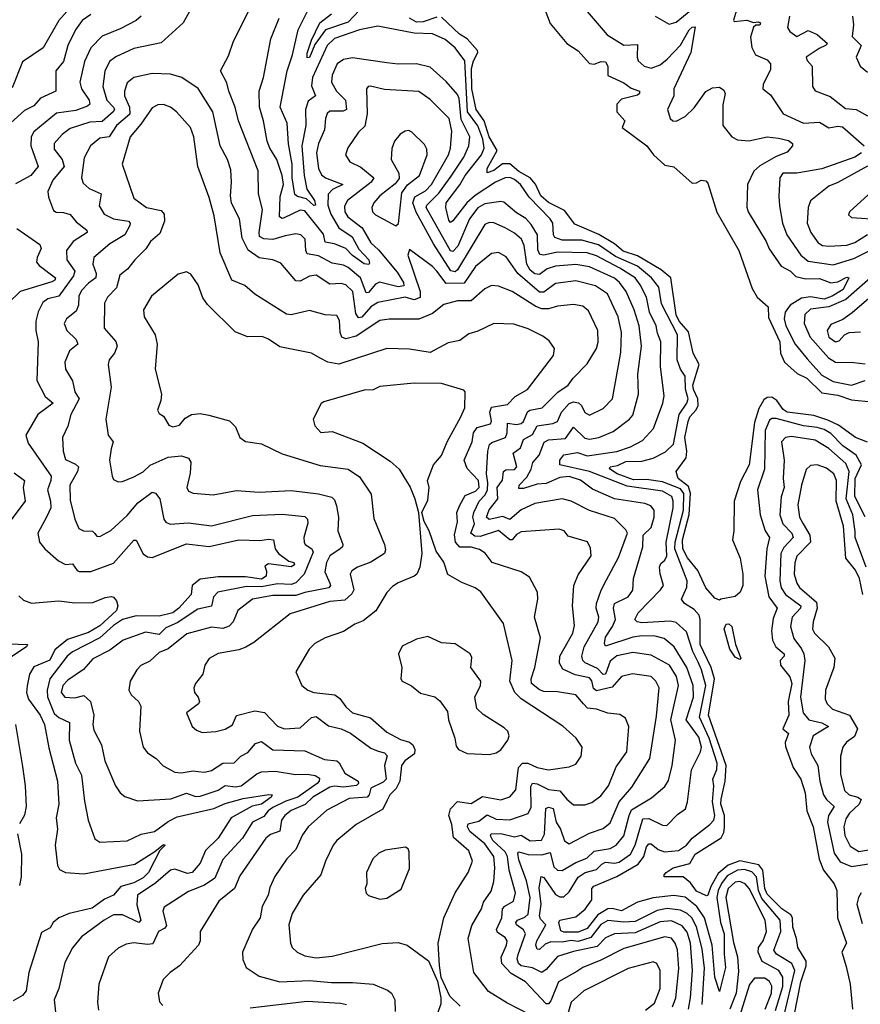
# Model space of a CAD drawing. Extents: x 1552033 to 1694788, y 811965 to 917215.
# Tile 360 of 632: x 1632883 to 1636574, y 895496 to 899819. Entities that reach past the tile are written whole.
import ezdxf

# ---------------------------------------------------------------- set-up
doc = ezdxf.new("R2010")
doc.units = 0

msp = doc.modelspace()

# ---------------------------------------------------------------- linework, layer by layer
at = {"layer": '0CON20XD'}
for points in [[(1633125, 899894.3), (1633055, 899815.3), (1632986.2, 899695), (1632896.2, 899633.8), (1632850.8, 899519.2)], [(1635176.6, 899895), (1635211.9, 899801.9), (1635285, 899714.5), (1635335, 899681.5), (1635385, 899626.4), (1635405, 899623.2), (1635436.2, 899635), (1635455, 899634.6), (1635465.9, 899615), (1635465, 899574.4), (1635535, 899542.4), (1635568.3, 899518.3), (1635604, 899505), (1635604.2, 899495), (1635595, 899488.1), (1635525, 899470), (1635505, 899448), (1635504.8, 899414.8), (1635540, 899375), (1635528.8, 899345), (1635637.1, 899265), (1635666.5, 899225), (1635715, 899180.5), (1635755, 899173.1), (1635835, 899101.4), (1635855, 899102.9), (1635875, 899114.3), (1635895, 899110.8), (1635905, 899101.2), (1635944.4, 898974.4), (1636040.8, 898805), (1636099.1, 898639.1), (1636120.8, 898600.9), (1636168.8, 898558.8), (1636171, 898511), (1636221, 898405), (1636222.8, 898355), (1636241.1, 898315), (1636296.1, 898266.1), (1636338.4, 898245), (1636405, 898181.1), (1636475, 898170.2), (1636535, 898150.3), (1636625, 898141.2)], [(1633195, 899842.4), (1633157.2, 899815), (1633128.4, 899775), (1633094.5, 899705.5), (1633075, 899635.6), (1633041.3, 899595), (1633041.5, 899505), (1632975.2, 899474.8), (1632945, 899441.3), (1632905, 899420), (1632843.9, 899366.1)], [(1633416.1, 899833.9), (1633395, 899815.4), (1633325, 899778.7), (1633245, 899746.8), (1633195.9, 899695), (1633168.3, 899635), (1633147.9, 899545), (1633154.7, 899515), (1633188.8, 899465), (1633192, 899448), (1633181.3, 899438.7), (1633129.8, 899420.2), (1633045, 899408.9), (1632945, 899326.9), (1632934.2, 899305), (1632932.2, 899265), (1632964.6, 899175), (1632932.5, 899135), (1632865, 899097.8)], [(1633628.8, 899855), (1633600.6, 899805), (1633505, 899717.1), (1633385, 899691.8), (1633304.8, 899655.2), (1633276.9, 899635), (1633256.4, 899593.6), (1633248.9, 899525), (1633265.9, 899465), (1633295.8, 899435), (1633299.5, 899425), (1633293.3, 899415), (1633245, 899372.2), (1633191.5, 899368.5), (1633105, 899340.7), (1633070.4, 899315), (1633035.4, 899275), (1633035, 899250.8), (1633070.2, 899205), (1633078.9, 899175), (1633029.1, 899115), (1633007.5, 899065), (1633009.8, 899039.8), (1633031.5, 898981.5), (1633043.1, 898973.1), (1633075, 898972.5), (1633105, 898963.1), (1633131.4, 898931.4), (1633178.5, 898895), (1633180, 898885), (1633117.5, 898845), (1633089.2, 898805), (1633090.7, 898765), (1633125.9, 898715), (1633119, 898695), (1633055, 898605.3), (1633006.3, 898593.7), (1632985, 898577.9), (1632964, 898536), (1632954.2, 898495), (1632954.7, 898455), (1632964.7, 898405), (1632958.9, 898235), (1632995, 898164.6), (1633030.4, 898135), (1632962.9, 898085), (1632909.6, 897995), (1632920.1, 897960.1), (1633021.7, 897815), (1633020.4, 897795), (1633005.3, 897755), (1633018.9, 897705), (1633020.2, 897675), (1633002.7, 897637.3), (1632962.9, 897565), (1632970.5, 897525), (1632993.1, 897495), (1633053.1, 897443.1), (1633085, 897426.7), (1633115, 897430.4), (1633135, 897400.5), (1633145, 897395.5), (1633195, 897396.8), (1633295, 897432.8), (1633385, 897534), (1633395, 897533.3), (1633425, 897473.6), (1633445, 897460.7), (1633465, 897458.2), (1633615, 897517), (1633715, 897506), (1633845, 897535.3), (1633938.2, 897531.8), (1633975, 897538.8), (1633997.1, 897535), (1634004.3, 897495), (1634019.7, 897475), (1634065, 897442), (1634087.1, 897435), (1634089.7, 897425), (1634075, 897416.7), (1633975, 897429.8), (1633959.7, 897420.3), (1633967.3, 897397.3), (1633964.8, 897375), (1633945, 897363.2), (1633875, 897372.5), (1633755, 897373), (1633675, 897361.9), (1633641.2, 897335), (1633635.9, 897295), (1633581.9, 897235), (1633555, 897214.5), (1633495, 897199.6), (1633395, 897201.7), (1633335, 897185.4), (1633295, 897159.8), (1633235.7, 897104.3), (1633115, 897042.9), (1633091.6, 897025), (1633016.3, 896925), (1633003.4, 896875), (1633004.7, 896845.3), (1633035, 896772.1), (1633055, 896755.7), (1633102.5, 896732.5), (1633101, 896655), (1633127.9, 896555), (1633155, 896501.9), (1633167.7, 896387.7), (1633184.5, 896305), (1633212.6, 896222.6), (1633235, 896207.1), (1633355, 896214), (1633417.1, 896242.9), (1633475, 896254.2), (1633535, 896299.1), (1633575, 896318.7), (1633735, 896355.2), (1633785, 896376.9), (1633865, 896400), (1633977.7, 896417.7), (1633991.4, 896415), (1633987.9, 896405), (1633945, 896375.2), (1633904, 896366), (1633811.2, 896315), (1633755.3, 896225), (1633698.6, 896171.4), (1633676.1, 896115), (1633640, 896075), (1633619.6, 896070.4), (1633565, 896088.8), (1633545, 896085.3), (1633481.2, 896028.8), (1633400.4, 895975), (1633396.9, 895933.1), (1633415.9, 895865), (1633407.1, 895855), (1633335, 895888.3), (1633295, 895888.8), (1633253.6, 895865), (1633155, 895791.8), (1633115, 895744.3), (1633081.1, 895678.9), (1633054.7, 895565.3), (1633035.4, 895515), (1633043.5, 895435)], [(1635879.5, 895495), (1635889.5, 895655), (1635879.9, 895739.9), (1635855, 895836.8), (1635834.8, 895875), (1635814.3, 895894.3), (1635785, 895909.4), (1635725.9, 895915.9), (1635682.2, 895907.8), (1635585, 895859.3), (1635535, 895855.9), (1635465, 895863.9), (1635435, 895846.4), (1635391.2, 895788.8), (1635335, 895771.3), (1635305, 895776), (1635265, 895768.9), (1635215, 895770.4), (1635189.7, 895760.3), (1635165, 895735.9), (1635155, 895737.3), (1635148.8, 895755), (1635153.9, 895775), (1635193.8, 895845), (1635169.7, 895869.7), (1635165.8, 895885), (1635172.2, 895935), (1635163.4, 896006.6), (1635172.9, 896057.1), (1635185, 896053.1), (1635235, 895977.9), (1635255, 895968.4), (1635271.7, 895968.3), (1635295, 895989.5), (1635335, 896054.2), (1635366.2, 896075), (1635415, 896087.7), (1635438.6, 896111.4), (1635455, 896119.7), (1635495, 896115.5), (1635515, 896120.5), (1635564.2, 896155.8), (1635585, 896194.6), (1635619.6, 896310.4), (1635645, 896311), (1635705, 896282.5), (1635725, 896280.9), (1635771, 896329), (1635805.8, 896354.3), (1635814.7, 896385), (1635833, 896525), (1635872.8, 896605), (1635876.9, 896625), (1635865, 896668.9), (1635808.8, 896745), (1635841.9, 896845), (1635839.8, 896895), (1635812.7, 896975), (1635756, 897066), (1635712.1, 897102.1), (1635672.5, 897112.5), (1635615, 897113.6), (1635575, 897107.4), (1635455, 897068.9), (1635450.2, 897080.2), (1635455, 897108.5), (1635486.4, 897155), (1635498.5, 897185), (1635490.4, 897235), (1635494.7, 897255), (1635555, 897284.7), (1635575, 897314), (1635578.1, 897365), (1635618.5, 897505), (1635620, 897555), (1635655, 897590), (1635668.1, 897635), (1635669.2, 897665), (1635654.4, 897684.4), (1635627.1, 897695), (1635494.8, 897714.8), (1635398, 897758), (1635345, 897796.7), (1635295, 897813.3), (1635255, 897808.8), (1635195, 897782.2), (1635155, 897779.8), (1635095, 897760.8), (1635075, 897760), (1635075.6, 897775), (1635109.4, 897810.6), (1635128.9, 897845), (1635136.4, 897875), (1635163.6, 897906.4), (1635185.8, 897964.2), (1635205, 897974.4), (1635280.1, 897979.9), (1635315, 898030), (1635365, 897981.9), (1635385, 897977.2), (1635425.4, 897984.6), (1635489, 898011), (1635560.4, 898065), (1635575, 898082.7), (1635600, 898175), (1635597, 898263), (1635613.2, 898385), (1635603.3, 898475), (1635581.3, 898545), (1635545.2, 898625), (1635516.5, 898665), (1635494.2, 898684.2), (1635385, 898733.1), (1635325, 898743.7), (1635235, 898737.1), (1635199.3, 898725), (1635165, 898700.4), (1635145, 898702.6), (1635125, 898718.7), (1635109.2, 898745), (1635097.8, 898827.8), (1635086.1, 898855), (1635055, 898882.2), (1635014.5, 898904.5), (1634965, 898927.1), (1634945, 898928.2), (1634925, 898919.1), (1634805, 898720), (1634795, 898712.4), (1634775.8, 898715.8), (1634699.8, 898835), (1634623.3, 898973.3), (1634608.8, 899015), (1634618.6, 899041.4), (1634665, 899067.9), (1634691.7, 899095), (1634765.9, 899225), (1634775.2, 899255), (1634780.5, 899329.5), (1634768.8, 899385), (1634685, 899469.2), (1634635, 899503.9), (1634485, 899513.1), (1634423.4, 899526.6), (1634413.3, 899525), (1634406, 899515), (1634409.4, 899405), (1634398.5, 899351.5), (1634371.1, 899325), (1634324.1, 899255.9), (1634313.5, 899225), (1634333.1, 899195), (1634380.7, 899170.7), (1634438.2, 899125), (1634426.6, 899105), (1634322.4, 899025), (1634309.9, 899000.1), (1634310.7, 898975), (1634323.8, 898953.8), (1634386.7, 898905), (1634425, 898839.7), (1634458.4, 898808.4), (1634540.1, 898710.1), (1634568.4, 898665), (1634569.2, 898650.8), (1634545, 898646.4), (1634463.2, 898666.8), (1634445, 898657.9), (1634415, 898621.6), (1634405, 898620), (1634379.2, 898685), (1634325, 898730.9), (1634305, 898741.7), (1634255, 898749.4), (1634195, 898781.4), (1634145, 898790.8), (1634138.9, 898805), (1634136, 898855), (1634117.5, 898875), (1634095, 898878.8), (1634049.5, 898870.5), (1633995, 898853.7), (1633955, 898856.9), (1633936.6, 898866.6), (1633934.5, 898885), (1633949.1, 898985), (1633931.2, 899055), (1633930.8, 899155), (1633843.5, 899375), (1633829.7, 899435), (1633800.9, 899505), (1633792.3, 899542.3), (1633765.5, 899595), (1633800.1, 899659.9), (1633821.6, 899725), (1633887.5, 899855)], [(1635275, 895869.6), (1635325, 895879.3), (1635365.7, 895914.3), (1635395.5, 895955), (1635394.8, 896005), (1635403.6, 896015), (1635505, 896056.6), (1635598.8, 896111.2), (1635623, 896145), (1635635, 896187.1), (1635645, 896200), (1635655, 896201.2), (1635685.8, 896175.8), (1635714, 896165), (1635775, 896171.5), (1635811.3, 896195), (1635835.4, 896225), (1635913.8, 896285), (1635930.4, 896305), (1635935.5, 896325), (1635924.8, 896385), (1635930, 896455), (1635925.9, 896485), (1635943.4, 896526.6), (1635945.4, 896555), (1635910.2, 896665), (1635867.3, 896757.3), (1635896.1, 896896.1), (1635877.2, 896965), (1635861.2, 896998.8), (1635838.3, 897045), (1635811, 897131), (1635765, 897172.2), (1635738.8, 897178.8), (1635615, 897171), (1635594.3, 897175), (1635584.5, 897185), (1635597.8, 897215), (1635696.7, 897315), (1635709.3, 897335), (1635694.7, 897385.3), (1635692.6, 897415), (1635698.3, 897431.7), (1635715, 897445.6), (1635724.8, 897465.2), (1635721.1, 897525), (1635752.3, 897675), (1635752.4, 897705), (1635745.7, 897725), (1635705, 897748.3), (1635550.8, 897770.8), (1635385, 897834.9), (1635254.2, 897864.2), (1635255, 897884.4), (1635271.9, 897908.1), (1635331.8, 897918.2), (1635375, 897904.5), (1635505, 897923.2), (1635565, 897943.9), (1635618.1, 897971.9), (1635666.1, 898023.9), (1635707.5, 898135), (1635712.7, 898167.3), (1635696.6, 898295), (1635698.1, 898405), (1635682.7, 898442.7), (1635677.4, 898475), (1635647.6, 898535), (1635635, 898600.5), (1635607.3, 898655), (1635584.8, 898685), (1635518.2, 898728.2), (1635415, 898781.9), (1635375, 898795.9), (1635245, 898798.3), (1635185, 898784.8), (1635167.5, 898787.5), (1635158.2, 898808.2), (1635157.2, 898875), (1635129.1, 898919.1), (1635105, 898946.4), (1635065, 898970.6), (1635008.3, 899018.3), (1634995, 899021.1), (1634925, 899010), (1634895, 898992.5), (1634857.7, 898945), (1634807.1, 898825), (1634785, 898801.4), (1634775, 898803.8), (1634667.6, 898995), (1634670.5, 899005), (1634723.1, 899056.9), (1634777.4, 899132.6), (1634832.7, 899215), (1634855.6, 899265), (1634860.2, 899305), (1634821.4, 899381.4), (1634813, 899473), (1634805, 899490), (1634755, 899547.7), (1634685, 899611.1), (1634625, 899625.8), (1634545, 899622.9), (1634495, 899628.8), (1634345, 899650.7), (1634305, 899644.7), (1634277.7, 899625), (1634255.3, 899575), (1634252.8, 899545), (1634274.1, 899505), (1634313.3, 899465), (1634317.9, 899425), (1634302.8, 899417.2), (1634245, 899417.1), (1634233, 899407), (1634225.3, 899385), (1634221.7, 899335), (1634194.6, 899274.6), (1634187, 899235), (1634194.7, 899165.3), (1634208.1, 899138.1), (1634225.5, 899125), (1634301.9, 899095), (1634257.3, 899072.7), (1634237.6, 899052.4), (1634236, 899005), (1634248.7, 898965), (1634285, 898905.2), (1634342.7, 898865), (1634371.6, 898811.6), (1634415.8, 898765), (1634419.6, 898750.4), (1634415.4, 898744.6), (1634395, 898747.3), (1634345, 898783.2), (1634315, 898813.6), (1634265, 898835.5), (1634225, 898842.7), (1634217.1, 898877.1), (1634135, 898979.4), (1634115, 898982.4), (1634045, 898948.4), (1634035, 898946.6), (1634023.5, 898953.5), (1634027.2, 899042.8), (1634041, 899095), (1634036.3, 899135), (1634012.4, 899205), (1633981.2, 899255), (1633969.7, 899285), (1633953.8, 899375), (1633935.8, 899435), (1633934.7, 899505.3), (1633954, 899565), (1633985.4, 899735), (1634021.8, 899825)], [(1636312.9, 895595), (1636336.4, 895665), (1636336.6, 895685), (1636299.1, 895745), (1636294.2, 895785), (1636277.7, 895835), (1636275.7, 895875.7), (1636268.8, 895888.8), (1636228.9, 895915), (1636165, 895978.8), (1636154.1, 896005), (1636146.5, 896085), (1636127.8, 896107.8), (1636045, 896125.4), (1635993.1, 896106.9), (1635950.2, 896069.8), (1635917.4, 896012.6), (1635905, 895974.4), (1635898.5, 895971.5), (1635855, 895992.3), (1635828.9, 896028.9), (1635795.6, 896055.6), (1635713.3, 896055), (1635712.5, 896065), (1635720.8, 896075), (1635752.5, 896095), (1635825, 896114.7), (1635849, 896155), (1635962.8, 896227.2), (1635975, 896250), (1635978.2, 896271.8), (1635977.8, 896325), (1635961.5, 896375), (1635963.6, 896396.4), (1635980.9, 896475), (1635984.3, 896545), (1635907.1, 896765), (1635934, 896925), (1635919.1, 896975), (1635870.2, 897075), (1635870.5, 897185), (1635865.6, 897205), (1635845, 897229.5), (1635801.8, 897255), (1635788.9, 897275), (1635812.6, 897327.4), (1635814, 897355), (1635758.9, 897495), (1635760.7, 897525), (1635797.2, 897665), (1635798.7, 897738.7), (1635785, 897758.5), (1635705, 897789.5), (1635635, 897800.3), (1635578.7, 897798.7), (1635506.7, 897825), (1635472.9, 897847.1), (1635475.7, 897855), (1635508.4, 897861.6), (1635545, 897879.3), (1635615, 897880.4), (1635664.1, 897894.1), (1635718.1, 897921.9), (1635754.2, 897955), (1635778.8, 898085), (1635812.5, 898135), (1635817.6, 898155), (1635806.8, 898196.8), (1635805, 898254.4), (1635784.4, 898285), (1635769.3, 898325), (1635771, 898435), (1635700.7, 898570.7), (1635688.9, 898645), (1635657.2, 898685), (1635595, 898736.1), (1635498.9, 898778.9), (1635425, 898829.7), (1635350.8, 898850.7), (1635265, 898851.4), (1635232.7, 898862.7), (1635226.5, 898875), (1635223.8, 898925), (1635211.9, 898945), (1635119.9, 899039.9), (1635082.2, 899095), (1635055, 899117.7), (1635035, 899126), (1635014.7, 899124.7), (1634972.2, 899105), (1634882.8, 899047.2), (1634846.1, 899015), (1634785, 898935.5), (1634775, 898928.9), (1634768, 898938), (1634754.3, 898995), (1634755.6, 899015), (1634816.1, 899093.9), (1634838.7, 899135), (1634911.2, 899225), (1634922, 899255), (1634916.4, 899295), (1634895, 899353.2), (1634849.9, 899415), (1634837.9, 899637.9), (1634795.3, 899695), (1634751.8, 899731.8), (1634695, 899756.5), (1634615, 899759.1), (1634455, 899791.1), (1634375, 899774.7), (1634265, 899736.7), (1634233.2, 899705), (1634168.6, 899565), (1634165, 899528), (1634182.7, 899485), (1634149.2, 899460.8), (1634138.6, 899425), (1634139.8, 899355), (1634122.2, 899265), (1634132.8, 899135), (1634144.2, 899075), (1634177.5, 899025), (1634181.4, 899005), (1634175, 899002.8), (1634143, 899033), (1634103.2, 899043.2), (1634091.9, 899051.9), (1634080.1, 899125), (1634079.3, 899185), (1634063.5, 899273.5), (1634057.4, 899365), (1634026.7, 899435), (1634057.2, 899595), (1634081, 899665), (1634105.2, 899775), (1634151.2, 899865)], [(1634375, 899860.2), (1634325, 899807.8), (1634226.3, 899773.7), (1634179.3, 899710.7), (1634155, 899652.9), (1634145, 899651.2), (1634145, 899671.2), (1634165, 899729.5), (1634200.8, 899805), (1634251.8, 899845)], [(1634715, 899830.1), (1634655, 899809.8), (1634625, 899808.4), (1634595, 899825.2)], [(1636605, 897963.3), (1636553.3, 897985), (1636478.7, 898038.7), (1636431.2, 898061.2), (1636370.4, 898080.4), (1636252.1, 898095), (1636235, 898106.8), (1636206.7, 898146.7), (1636185, 898161.8), (1636165, 898160.8), (1636150.8, 898149.2), (1636127.9, 898112.1), (1636109.1, 898050.9), (1636085.8, 897865), (1636048.3, 897791.7), (1636020, 897705), (1636018.8, 897575), (1636012.5, 897535), (1636045.8, 897455), (1636058.6, 897385), (1636057.5, 897335), (1636045.8, 897305), (1636025, 897285.8), (1635961.2, 897275), (1635955, 897270), (1635935, 897279.3), (1635895.4, 897325), (1635861.1, 897401.1), (1635815, 897456), (1635794.4, 897495), (1635793.3, 897535), (1635823.1, 897646.9), (1635828.7, 897738.7), (1635819.9, 897769.9), (1635774.2, 897805), (1635766, 897835), (1635809.2, 897895), (1635811.5, 897925), (1635803.1, 897985), (1635817.5, 898055), (1635825.2, 898075), (1635853.5, 898106.5), (1635862.1, 898125), (1635860.8, 898155), (1635841.2, 898195), (1635837.9, 898215), (1635867, 898305), (1635839.7, 898355), (1635818.9, 898448.9), (1635777.9, 898495), (1635765, 898523.8), (1635741.5, 898685), (1635700, 898720), (1635595, 898781.5), (1635533.1, 898803.1), (1635494.8, 898835), (1635426.4, 898876.4), (1635320.6, 898920.6), (1635275, 898981.5), (1635205, 899016.7), (1635171.8, 899045), (1635147.3, 899097.3), (1635125, 899125.3), (1635075, 899152.4), (1635035.4, 899185.4), (1635003.4, 899186.6), (1634965, 899157.2), (1634935, 899146.2), (1634936.3, 899165), (1634979.4, 899245), (1634945, 899304.8), (1634923.1, 899375), (1634886.6, 899425), (1634868.2, 899515), (1634866.5, 899605), (1634875, 899637.9), (1634894.9, 899675), (1634893.4, 899683.4), (1634848.1, 899735), (1634814.7, 899755.3), (1634735, 899830.1)], [(1635375.2, 899855.2), (1635463, 899753), (1635535, 899707.3), (1635595, 899710), (1635593.4, 899655), (1635598.7, 899638.7), (1635625, 899614.6), (1635655, 899606.5), (1635695, 899620.4), (1635726.2, 899645), (1635785, 899707.1), (1635822.4, 899775), (1635835, 899786.2), (1635848.1, 899788.1), (1635830.2, 899675), (1635754.7, 899515), (1635754.4, 899485), (1635727.3, 899425), (1635739.2, 899385), (1635750, 899375), (1635765, 899373.1), (1635805, 899393.2), (1635845, 899432.5), (1635895, 899503.1), (1635925, 899519.4), (1635955, 899522), (1635975, 899510), (1635980, 899495), (1635970.8, 899445), (1635970.8, 899355), (1636010, 899305), (1636035, 899291.2), (1636085, 899287.2), (1636165, 899304.1), (1636215, 899298.5), (1636258.3, 899288.3), (1636276.2, 899275), (1636276, 899265), (1636252.7, 899237.3), (1636205, 899218.4), (1636133.3, 899176.7), (1636106.4, 899153.6), (1636078.8, 899095), (1636075.3, 898995.3), (1636081.2, 898975), (1636160, 898845), (1636173.1, 898813.1), (1636226.9, 898736.9), (1636266.7, 898715), (1636291.1, 898691.1), (1636335, 898681), (1636395, 898682.8), (1636445, 898663.2), (1636475, 898667.8), (1636515, 898688.5), (1636523.8, 898685), (1636497.8, 898635), (1636450.4, 898605), (1636415, 898592.3), (1636355, 898602.6), (1636315, 898596), (1636265.2, 898565), (1636244.1, 898535), (1636238.8, 898505), (1636247.3, 898475), (1636287.4, 898395), (1636339.9, 898329.9), (1636405, 898258.6), (1636455, 898230.4), (1636535, 898214), (1636595, 898234.8)], [(1635673.3, 899835), (1635735, 899798.9), (1635765, 899807.5), (1635829.1, 899860.9)], [(1636030, 899860), (1636016.4, 899816.4), (1636020.5, 899810.5), (1636075, 899817.3), (1636105, 899806.9), (1636125, 899810), (1636135.4, 899805), (1636133.3, 899795), (1636115, 899794.4), (1636105, 899786.2), (1636091.7, 899741.8), (1636097.1, 899697.1), (1636113.9, 899663.9), (1636165, 899642.1), (1636180, 899625), (1636179.5, 899600.5), (1636147.1, 899535), (1636145.9, 899515.9), (1636179.2, 899489.2), (1636235.6, 899405), (1636325, 899364.4), (1636395, 899369.1), (1636435, 899343.7), (1636475, 899351.4), (1636495, 899348), (1636590, 899265)], [(1636263.6, 899835), (1636254.5, 899784.5), (1636265, 899767.5), (1636295, 899744.5), (1636345, 899771.5), (1636385, 899753.2), (1636429.1, 899715), (1636420.9, 899705), (1636393, 899693), (1636336.7, 899655), (1636339.8, 899639.8), (1636361.8, 899615), (1636363.5, 899525), (1636375, 899506.8), (1636441.2, 899481.2), (1636508.4, 899428.4), (1636555.2, 899425.2), (1636605, 899397.2)], [(1636538.8, 899835), (1636543.6, 899796.4), (1636538.1, 899745), (1636577.1, 899705), (1636555.5, 899655), (1636573.1, 899615), (1636605, 899587.8)], [(1633813.6, 899105), (1633810.4, 899160.4), (1633795, 899205.7), (1633764.1, 899265), (1633731.6, 899415), (1633666.7, 899516.7), (1633595, 899565.4), (1633545, 899579.6), (1633465, 899582.7), (1633385, 899564.6), (1633355, 899541.1), (1633343.1, 899505), (1633343.9, 899485), (1633365.5, 899435.5), (1633366.5, 899403.5), (1633308.1, 899355), (1633275.9, 899305), (1633235, 899298.2), (1633193.6, 899265), (1633166.9, 899213.1), (1633154.1, 899124.1), (1633161.8, 899101.8), (1633188.1, 899078.1), (1633240.5, 899055), (1633231.8, 899001.8), (1633253.8, 898965), (1633295, 898943.9), (1633361.4, 898935), (1633368.8, 898925), (1633367.3, 898915), (1633345, 898874.1), (1633279.6, 898835), (1633208.5, 898775), (1633204.3, 898745), (1633219.6, 898705), (1633217.6, 898685), (1633185, 898662.6), (1633155, 898630), (1633142.4, 898605), (1633141.1, 898565), (1633131.5, 898538.5), (1633088.5, 898505), (1633079.1, 898485), (1633090, 898455), (1633131.3, 898415), (1633138.1, 898395), (1633102.1, 898365), (1633081.2, 898315), (1633085, 898284), (1633115, 898234), (1633125.3, 898185), (1633144, 898155), (1633108, 898085), (1633095.2, 898034.8), (1633070.8, 897985), (1633074.2, 897925), (1633085, 897888.1), (1633128, 897868), (1633141.9, 897855), (1633137.6, 897835), (1633102.9, 897775), (1633105, 897710), (1633125.3, 897625.3), (1633143.5, 897585), (1633164, 897574), (1633203.3, 897573.3), (1633212.2, 897565), (1633221.5, 897551.5), (1633235, 897550), (1633284.2, 897575.8), (1633355, 897642.3), (1633401.8, 897698.2), (1633465, 897744.5), (1633479.6, 897739.6), (1633498.8, 897715), (1633516, 897626), (1633525, 897612.5), (1633544.1, 897604.1), (1633625, 897610), (1633725, 897597.1), (1633905, 897642.4), (1634035, 897647.5), (1634135, 897637.7), (1634146.5, 897626.5), (1634148.1, 897608.1), (1634131.4, 897545), (1634132, 897525), (1634136.4, 897515), (1634165.4, 897495), (1634171.2, 897481.2), (1634132.5, 897385), (1634095, 897346.8), (1634075, 897339.3), (1634015, 897342.2), (1633945, 897328.9), (1633879.4, 897330.6), (1633753.5, 897305), (1633734.4, 897285.6), (1633725, 897243.5), (1633665, 897230.8), (1633575, 897171.1), (1633525, 897149.3), (1633495, 897118.9), (1633435, 897130.5), (1633338.1, 897095), (1633279.4, 897050.6), (1633205, 897012.9), (1633163.5, 896966.5), (1633095, 896918.8), (1633073.1, 896895), (1633065.7, 896865), (1633081.5, 896845), (1633125, 896841), (1633165, 896851.1), (1633194.3, 896825), (1633208.2, 896765), (1633204, 896725), (1633209.1, 896699.1), (1633242.1, 896635), (1633257.1, 896565), (1633303.6, 896455), (1633324.3, 896425), (1633345, 896408.6), (1633400.9, 896389.1), (1633547.5, 896397.5), (1633615, 896422.4), (1633655, 896408.4), (1633675, 896410.2), (1633755, 896435.7), (1633785, 896456.3), (1633830.6, 896450.6), (1633855, 896454.8), (1633925, 896508.2), (1633945, 896516.9), (1634005, 896520), (1634094.8, 896504.8), (1634145, 896507), (1634180.9, 896500.9), (1634199, 896489), (1634197.5, 896475), (1634188.7, 896465), (1634105, 896405.1), (1634051.9, 896388.1), (1633995, 896359.8), (1633974.5, 896345), (1633955, 896319.8), (1633905.9, 896295), (1633861.3, 896225), (1633775, 896131.1), (1633739.6, 896050.4), (1633695, 896019), (1633625, 895991.2), (1633518.1, 895921.9), (1633511.2, 895905), (1633528.4, 895841.6), (1633520.2, 895829.8), (1633493.2, 895815), (1633468.1, 895761.9), (1633445, 895758), (1633385, 895765.3), (1633350.5, 895759.5), (1633315, 895742.9), (1633273.1, 895705), (1633231.2, 895585), (1633225.4, 895505), (1633230, 895470)], [(1635749, 895485), (1635764.5, 895525), (1635777.2, 895652.8), (1635770.5, 895735), (1635761.6, 895765), (1635745, 895785.8), (1635715, 895791.7), (1635535, 895741.5), (1635435, 895689.7), (1635355, 895657.7), (1635329.8, 895640.2), (1635248.5, 895595), (1635215, 895511.5), (1635205, 895497.3), (1635195, 895497.5), (1635104.6, 895595), (1635041.2, 895631.2), (1634999.8, 895675), (1634997.2, 895702.8), (1635021.1, 895755), (1635023.5, 895775), (1635015, 895789.3), (1634981.4, 895811.4), (1634976.7, 895825), (1635000.4, 895875), (1635003, 895915), (1635012.7, 895927.3), (1635051.7, 895948.3), (1635060.4, 895985), (1635032.4, 896085), (1635025.6, 896145), (1635014.3, 896165), (1634961, 896215), (1634949.7, 896235), (1634953.5, 896245), (1634995, 896245.5), (1635055, 896231.6), (1635085, 896238.1), (1635125, 896214.4), (1635174.1, 896215.9), (1635186.8, 896243.2), (1635193, 896355), (1635205, 896362.1), (1635225.7, 896355), (1635238.4, 896295), (1635257.7, 896265), (1635275, 896214.4), (1635295, 896200), (1635385, 896247.8), (1635445, 896267.5), (1635475, 896292.5), (1635515.1, 896384.9), (1635571.1, 896448.9), (1635649.3, 896575), (1635679.5, 896760.5), (1635690, 896885), (1635676.8, 896915), (1635655, 896935.9), (1635573.5, 896946.5), (1635525, 896934.6), (1635485, 896889), (1635415, 896871.8), (1635401.9, 896881.9), (1635395, 896915.5), (1635385, 896929.3), (1635321.8, 896941.8), (1635267.7, 896967.7), (1635253, 896993), (1635255.3, 897025), (1635311.2, 897125), (1635319.6, 897159.6), (1635310, 897245), (1635316.6, 897335), (1635335, 897382.2), (1635391.5, 897465), (1635388.6, 897498.6), (1635376, 897526), (1635291.5, 897551.5), (1635273.3, 897575), (1635251.5, 897581.5), (1635085, 897570.7), (1635065, 897559.2), (1635045, 897535.2), (1635035.5, 897534.5), (1634985, 897575.7), (1634905, 897549.2), (1634881.8, 897551.8), (1634864.2, 897565), (1634880.2, 897605), (1634873.4, 897635), (1634876.9, 897655), (1634901.1, 897705), (1634926.6, 897733.4), (1634936.7, 897755), (1634939.1, 897785), (1634932.3, 897825), (1634938.1, 897925), (1634946.5, 897953.5), (1634956.8, 897963.2), (1635015.9, 897984.1), (1635023.6, 898005), (1635025, 898047.9), (1635065, 898041.5), (1635085, 898045.3), (1635095, 898055.4), (1635112.6, 898097.4), (1635122.2, 898105), (1635176.9, 898115), (1635246.4, 898183.6), (1635291.2, 898215), (1635312.7, 898245), (1635375, 898307.8), (1635415.4, 898375), (1635422.9, 898402.9), (1635421.6, 898455), (1635380.9, 898540.9), (1635355, 898561.2), (1635315, 898568.4), (1635245, 898560.9), (1635205, 898548.7), (1635175, 898549.6), (1635149.5, 898559.5), (1635045, 898625.8), (1634985, 898649.6), (1634955, 898651.5), (1634925, 898637.9), (1634865, 898585.2), (1634805.3, 898584.7), (1634745, 898568), (1634695, 898529.2), (1634635, 898504.1), (1634505, 898504.7), (1634465, 898498.8), (1634360.8, 898429.2), (1634315, 898417.5), (1634298, 898425), (1634290.4, 898445), (1634287.8, 898497.8), (1634275, 898520.6), (1634225, 898523.6), (1634155, 898541.5), (1634075, 898523.6), (1634055, 898526.2), (1633915, 898613.3), (1633871.5, 898651.5), (1633815, 898675.5), (1633762.9, 898795), (1633737.6, 898957.6), (1633715, 899038.6), (1633665.3, 899175), (1633648.4, 899305), (1633633.8, 899345), (1633571.1, 899415), (1633545, 899435.4), (1633515, 899446.1), (1633490, 899445), (1633465, 899432.2), (1633415, 899360.7), (1633368.2, 899305), (1633332.7, 899185), (1633384.4, 899035), (1633440.6, 898995), (1633505, 898981.8), (1633516.9, 898965), (1633519, 898935), (1633499.2, 898880.8), (1633458.1, 898845), (1633437.3, 898812.7), (1633388.8, 898765), (1633357, 898723), (1633323.4, 898696.6), (1633308.5, 898641.5), (1633268.7, 898601.3), (1633256.2, 898575), (1633254.6, 898464.6), (1633305.7, 898405.7), (1633311.3, 898385), (1633300, 898355), (1633276.7, 898325), (1633271.1, 898305), (1633284.6, 898205), (1633261.1, 898065), (1633271.4, 897995), (1633293.1, 897965), (1633284.6, 897935)], [(1634535, 898913.8), (1634545.7, 898924.3), (1634560.6, 899059.4), (1634586.4, 899093.6), (1634638.8, 899135), (1634672.7, 899225), (1634670.4, 899250.4), (1634660.6, 899270.6), (1634605, 899325.7), (1634591.9, 899331.9), (1634575, 899330), (1634553.6, 899316.4), (1634529.5, 899285), (1634516.9, 899253.1), (1634513.6, 899205), (1634547.2, 899145), (1634548.8, 899121.2), (1634531.7, 899098.3), (1634463.9, 899045), (1634437.9, 899015), (1634428.8, 898995), (1634432.9, 898975), (1634445, 898961.8), (1634535, 898913.8)], [(1636579.6, 899235), (1636549.2, 899215), (1636405.5, 899164.5), (1636295, 899145.3), (1636233.8, 899145), (1636220.8, 899125), (1636215.5, 899044.5), (1636218.9, 899001.1), (1636231.9, 898925), (1636251.4, 898875), (1636312.4, 898785), (1636345, 898758.1), (1636455, 898742.7), (1636545, 898770.6), (1636625, 898810.4)], [(1636605, 899175.6), (1636475, 899104.2), (1636435, 899088.2), (1636355.7, 899024.3), (1636344.7, 898995), (1636340.3, 898925), (1636356.2, 898885), (1636389.1, 898839.1), (1636407.8, 898827.8), (1636435.6, 898824.4), (1636515, 898828.4), (1636549.3, 898840.7), (1636605, 898876.2)], [(1635818.9, 895475), (1635828.5, 895525), (1635837.6, 895645), (1635827.8, 895765), (1635813, 895813), (1635791.1, 895841.1), (1635745, 895863), (1635695, 895857.9), (1635585, 895809.8), (1635494.9, 895805.1), (1635455, 895788.1), (1635419.2, 895749.2), (1635315, 895728.3), (1635243.7, 895706.3), (1635195, 895648.8), (1635175, 895635.4), (1635135, 895656.6), (1635085, 895664.5), (1635073, 895675), (1635068, 895695), (1635071.4, 895715), (1635104.1, 895805), (1635095, 895823.3), (1635064.9, 895844.9), (1635061.9, 895855), (1635068.1, 895865), (1635101.5, 895878.5), (1635115, 895892.2), (1635124.3, 895965), (1635108.7, 896038.7), (1635075, 896129.6), (1635069.8, 896160.2), (1635075, 896165.7), (1635115, 896153.6), (1635175, 896151.6), (1635212.5, 896162.5), (1635229, 896099), (1635245, 896084.8), (1635265, 896084), (1635325, 896118.6), (1635373.1, 896136.9), (1635405, 896167.9), (1635475, 896180.6), (1635502, 896195), (1635535.2, 896235), (1635559.7, 896325), (1635569.9, 896350.1), (1635656.9, 896403.1), (1635715, 896452.9), (1635731, 896479), (1635747.1, 896545), (1635762.8, 896655), (1635742.6, 896745), (1635775.2, 896895), (1635766.9, 896935), (1635735.7, 896985), (1635655, 897029.4), (1635575, 897040.4), (1635505, 897025.6), (1635475, 897002.1), (1635455, 896945.5), (1635445, 896943.7), (1635420.3, 896970.3), (1635365.3, 896995), (1635355.7, 897005), (1635350.6, 897025), (1635361.1, 897065), (1635422.6, 897175), (1635425.7, 897195), (1635414.8, 897235), (1635416, 897255), (1635435.5, 897314.5), (1635459.9, 897360.1), (1635512.1, 897457.9), (1635551.2, 897565), (1635545, 897578.7), (1635495, 897629.1), (1635385, 897663.9), (1635305, 897705.3), (1635265, 897715.3), (1635144.8, 897695.2), (1635085, 897666.7), (1635035, 897624.7), (1635005, 897637.8), (1634945, 897624.4), (1634932.4, 897635), (1634945, 897666.2), (1634982.6, 897715), (1634980, 897765), (1635003.2, 897796.8), (1635006.9, 897835), (1635017.5, 897842.5), (1635055, 897843.6), (1635066, 897855), (1635050, 897915), (1635081.4, 897938.6), (1635094.7, 897975), (1635135, 897997), (1635155, 898036.1), (1635224.2, 898045.8), (1635243.9, 898055), (1635261.9, 898095), (1635295, 898133.2), (1635315, 898140.4), (1635336, 898136), (1635349.5, 898125), (1635365, 898094.5), (1635385, 898082.3), (1635445, 898112.1), (1635485.8, 898155), (1635522, 898358), (1635524.8, 898445), (1635510.5, 898515), (1635463.4, 898615), (1635411, 898651), (1635325, 898672.8), (1635235, 898661.3), (1635185, 898622.3), (1635165, 898622.7), (1635070.7, 898705), (1635018.3, 898778.3), (1634985, 898796.8), (1634955, 898792.5), (1634885, 898735.3), (1634835, 898661.4), (1634755, 898660), (1634714.5, 898714.5), (1634695, 898736), (1634595, 898810), (1634587.5, 898785), (1634642.1, 898625), (1634641.1, 898598.9), (1634615, 898589.2), (1634575, 898600.6), (1634455, 898576.9), (1634425, 898558.3), (1634385, 898512.6), (1634370.3, 898510.3), (1634359.6, 898529.6), (1634345.2, 898625), (1634315, 898654.8), (1634295, 898660.7), (1634245, 898657.6), (1634185, 898697.5), (1634155, 898693.2), (1634115, 898671.6), (1634095, 898672.7), (1634029.6, 898749.6), (1633995, 898764.7), (1633935, 898773.8), (1633886.5, 898806.5), (1633860.4, 898860.4), (1633848.4, 898945), (1633813.1, 899013.1), (1633809.1, 899045), (1633813.6, 899105)], [(1636623.8, 899065), (1636525.8, 898975), (1636522.5, 898962.5), (1636535, 898950.8), (1636665, 898941.6)], [(1632871.5, 898901.5), (1632971.3, 898831.3), (1632977.8, 898815), (1632959.6, 898775), (1632957.3, 898755), (1632969.2, 898739.1), (1633040.3, 898685), (1633037.5, 898675), (1633025, 898668.6), (1632885.5, 898625), (1632833.1, 898575)], [(1636785, 898743.9), (1636538.6, 898531.4), (1636497, 898503), (1636445, 898480.4), (1636428.9, 898455), (1636436.1, 898425), (1636465, 898404.8), (1636480.5, 898409.5), (1636505, 898435.4), (1636525, 898445.9), (1636575, 898447.9)], [(1635175, 895423.2), (1635022.4, 895502.4), (1634942.1, 895552.1), (1634877.1, 895635), (1634851.6, 895785), (1634868.3, 895841.7), (1634911.3, 895915), (1634919.7, 895945), (1634953.1, 895993.1), (1634964.2, 896035), (1634969.6, 896095), (1634964.5, 896145), (1634925, 896200.1), (1634860, 896255), (1634849.2, 896275), (1634852.1, 896287.9), (1634899.5, 896300.5), (1634935, 896328), (1634975, 896309.2), (1635035, 896306.5), (1635115, 896333.3), (1635128.6, 896361.4), (1635127.2, 896452.8), (1635135, 896466.8), (1635155, 896463.4), (1635205, 896439.6), (1635255, 896433.9), (1635285, 896396.1), (1635315, 896371.2), (1635365, 896371.3), (1635395, 896382), (1635435, 896411.8), (1635468.8, 896455), (1635501.7, 896538.3), (1635548.7, 896605), (1635557.2, 896715), (1635542.4, 896752.4), (1635518.7, 896768.7), (1635465, 896774.7), (1635415, 896792), (1635376.2, 896796.2), (1635358.9, 896815), (1635325, 896855.3), (1635245, 896867.4), (1635185, 896868.8), (1635165, 896876.7), (1635130.4, 896905), (1635128.2, 896925), (1635144.7, 896975), (1635169.6, 897105), (1635143.8, 897195), (1635157.9, 897275), (1635156.4, 897305), (1635121.6, 897371.6), (1635085, 897394.6), (1634957.5, 897435), (1634926.6, 897476.6), (1634902.6, 897492.6), (1634865, 897502.9), (1634815, 897502.4), (1634797, 897525), (1634792.6, 897557.4), (1634806.1, 897613.9), (1634802.9, 897655), (1634815, 897687.1), (1634839.6, 897730.4), (1634885, 897748.2), (1634901.1, 897765), (1634897.8, 897795), (1634848.1, 897848.1), (1634834.1, 897885), (1634869.7, 897965), (1634875.3, 898005.3), (1634891.2, 898028.8), (1634950, 898045), (1634954.2, 898055.8), (1634947.6, 898095), (1634955, 898117.5), (1635025, 898129.2), (1635058, 898165), (1635112.2, 898195), (1635227.3, 898345), (1635231.5, 898375), (1635208.2, 898408.2), (1635179.7, 898429.7), (1635115, 898461.5), (1635052.1, 898482.1), (1634965, 898485.4), (1634895, 898450.9), (1634855, 898439.1), (1634815, 898410.9), (1634765, 898399.6), (1634685, 898357.5), (1634595, 898371.6), (1634495, 898374.6), (1634285, 898306.2), (1634236.2, 898315), (1634202.7, 898332.7), (1634165, 898354.4), (1634025, 898382.3), (1633975, 898416.4), (1633947.7, 898427.7), (1633882.8, 898427.2), (1633828.9, 898448.9), (1633708.3, 898568.3), (1633687.9, 898597.9), (1633666.7, 898655), (1633635, 898701.2), (1633615, 898711.2), (1633578.7, 898701.3), (1633462.5, 898605), (1633427.3, 898545), (1633430, 898515), (1633478.8, 898435), (1633486.9, 898395), (1633478.2, 898285), (1633505.4, 898174.6), (1633503.5, 898146.5), (1633488.8, 898105), (1633495, 898090), (1633515, 898077.5), (1633538.8, 898038.8), (1633555, 898030.8), (1633585, 898038), (1633610.3, 898069.7), (1633637.5, 898085), (1633675, 898090), (1633713, 898083), (1633805, 898058), (1633830.9, 898030.9), (1633850, 897985), (1633875, 897966.7), (1633945, 897956.9), (1634035, 897912.2), (1634202, 897862), (1634325.6, 897845), (1634375, 897811.8), (1634426.8, 897735), (1634438.2, 897628.2), (1634484.6, 897515), (1634489.4, 897490.6), (1634485.6, 897475), (1634425, 897436.6), (1634365.7, 897415), (1634340.9, 897399.1), (1634334.7, 897385), (1634349.6, 897315), (1634341.5, 897298.5), (1634310.4, 897269.6), (1634245, 897264.3), (1634070.1, 897209.9), (1633911.1, 897085), (1633876.1, 897063.9), (1633845, 897052), (1633755, 897036.1), (1633715.4, 897014.6), (1633695.8, 896985), (1633688, 896945), (1633655.7, 896904.3), (1633647.5, 896885), (1633650.8, 896865), (1633667.5, 896845), (1633672.9, 896825), (1633668.6, 896815), (1633616, 896775), (1633641.2, 896715), (1633659.1, 896699.1), (1633685, 896690), (1633744.3, 896694.3), (1633785, 896704.4), (1633817.1, 896722.9), (1633835, 896764.3), (1633915.3, 896784.7), (1633957.5, 896777.5), (1634015, 896716.8), (1634045.9, 896705.9), (1634115, 896710), (1634164.5, 896755.5), (1634185, 896760), (1634239.3, 896719.3), (1634295, 896706.1), (1634336.3, 896686.3), (1634425, 896620.5), (1634456.7, 896606.7), (1634485, 896600.5), (1634497.1, 896587.1), (1634485.1, 896545), (1634492.8, 896485), (1634478.8, 896471.2), (1634425, 896445.2), (1634418.1, 896415), (1634408.4, 896405), (1634329.8, 896400.2), (1634232.2, 896347.8), (1634149.6, 896275), (1634125, 896240.6), (1634095, 896175.6), (1634055.6, 896135), (1634003.3, 896056.7), (1633981.2, 896008.8), (1633974.5, 895975), (1633948.2, 895925), (1633939.6, 895875), (1633904.7, 895825.3), (1633862.2, 895725), (1633862.6, 895692.6), (1633877.5, 895657.5), (1633935, 895619.5), (1634025.3, 895595.3), (1634155, 895600), (1634251.7, 895591.7), (1634345, 895591.9), (1634435, 895583.8), (1634498.1, 895558.1), (1634515.6, 895545), (1634530.5, 895515), (1634532.1, 895465)], [(1636653.4, 898716.6), (1636509.8, 898590.2), (1636435, 898557.8), (1636355, 898547.7), (1636330, 898525), (1636327.9, 898485), (1636353.5, 898425), (1636434.1, 898335), (1636465, 898314.7), (1636545, 898314.3), (1636595, 898308.6)], [(1634817.8, 895487.8), (1634772.3, 895532.3), (1634734.2, 895614.2), (1634726, 895666), (1634721.2, 895765), (1634746.1, 895875), (1634794.6, 895985), (1634852.3, 896075), (1634871.2, 896125), (1634855, 896170), (1634787.8, 896227.8), (1634780.6, 896285), (1634768, 896325), (1634775, 896354.7), (1634805, 896385.9), (1634865, 896377.1), (1634915, 896408.9), (1634995, 896394.1), (1635035, 896406.2), (1635061.9, 896438.1), (1635072.6, 896535), (1635090, 896555), (1635114, 896555), (1635155, 896536.1), (1635205, 896525.9), (1635295, 896538.1), (1635325, 896550), (1635348.5, 896585), (1635353.3, 896625), (1635326.9, 896665), (1635267.5, 896717.5), (1635085, 896837.5), (1635056.7, 896865), (1635035.2, 896915), (1635044.7, 897005), (1635007.5, 897167.5), (1634907.2, 897307.2), (1634882.5, 897325), (1634825, 897347.3), (1634763.3, 897383.3), (1634745, 897437.5), (1634711.1, 897485), (1634680.8, 897575), (1634658.8, 897615), (1634648.8, 897655), (1634675, 897710), (1634681.2, 897765), (1634673.8, 897795), (1634700.4, 897865), (1634735.5, 897905), (1634759.4, 897965), (1634819.4, 898075), (1634837.1, 898115), (1634839.2, 898185), (1634833, 898193), (1634735, 898222.2), (1634615, 898223.3), (1634465, 898208.5), (1634435, 898194.5), (1634395, 898192.1), (1634218.3, 898141.7), (1634206.4, 898133.6), (1634172, 898065), (1634179.2, 898035), (1634205, 898006.7), (1634255, 898010.8), (1634389.5, 897959.5), (1634510.2, 897880.2), (1634549.2, 897845), (1634597, 897767), (1634618.6, 897715), (1634634.2, 897655), (1634648.9, 897475), (1634639.6, 897415), (1634626.4, 897385), (1634615.6, 897375), (1634545, 897346.9), (1634519.7, 897330.3), (1634495.8, 897304.2), (1634446.2, 897223.8), (1634390.9, 897179.1), (1634354.2, 897165), (1634305, 897132.2), (1634224.5, 897105.5), (1634179.7, 897080.3), (1634154.2, 897055), (1634096, 896955), (1634122, 896895), (1634148, 896875), (1634174.7, 896864.7), (1634267.5, 896855), (1634289.2, 896839.2), (1634315, 896802), (1634344.2, 896775), (1634423.5, 896753.5), (1634495, 896690.6), (1634555, 896658.9), (1634595, 896646.7), (1634608.6, 896635), (1634618.6, 896615), (1634617.1, 896595), (1634574.4, 896565), (1634559.5, 896545), (1634552.3, 896475), (1634536.8, 896443.2), (1634507.9, 896415), (1634497.3, 896392.7), (1634477, 896353), (1634360, 896285), (1634275.6, 896215), (1634260, 896195), (1634226.2, 896125), (1634205.6, 896065), (1634127.9, 895975), (1634078.9, 895895), (1634065.4, 895845), (1634072.4, 895765), (1634079.2, 895745), (1634102.2, 895725), (1634135, 895708.9), (1634185, 895700.4), (1634255, 895706.9), (1634475, 895762.9), (1634545, 895767.5), (1634585, 895755.5), (1634677.5, 895687.5), (1634717, 895597), (1634732.9, 895525), (1634732, 895498), (1634717.1, 895455)], [(1636595, 897635.5), (1636549.7, 897725), (1636551.3, 897805), (1636578.4, 897865), (1636555, 897907), (1636497.5, 897947.5), (1636445, 898001.9), (1636415, 898019.4), (1636385, 898028.8), (1636325, 898035.3), (1636205, 898067.4), (1636185, 898067.4), (1636175, 898061.2), (1636156, 898015), (1636153.2, 897845), (1636122.8, 897755), (1636134.4, 897645), (1636155.8, 897575), (1636174.6, 897545), (1636163.8, 897496.2), (1636154.5, 897375), (1636172, 897285), (1636208.6, 897235), (1636190.6, 897189.4), (1636183.2, 897135), (1636188.4, 897095), (1636202.6, 897065), (1636238.8, 897035), (1636238.8, 897025), (1636222.3, 897005), (1636222.9, 896985), (1636263.7, 896933.7), (1636273.3, 896905), (1636256.6, 896825), (1636259.4, 896765), (1636233.5, 896705), (1636258.2, 896685), (1636244.1, 896645), (1636245, 896628), (1636279.1, 896535), (1636312.8, 896485), (1636331.7, 896425), (1636339.4, 896345), (1636367.1, 896275), (1636393.2, 896133.2), (1636412.4, 896085), (1636458.5, 896025), (1636470.5, 895995), (1636474.2, 895875), (1636512.9, 895765), (1636492.8, 895725), (1636511.4, 895661.4), (1636529.4, 895585), (1636539.2, 895475)], [(1636599.9, 897415), (1636551.9, 897545), (1636551.5, 897571.5), (1636540.4, 897645), (1636511.3, 897715), (1636525.1, 897835.1), (1636510.9, 897870.9), (1636435, 897936.7), (1636375, 897973.4), (1636271.2, 897988.8), (1636245, 897984.5), (1636227.3, 897965), (1636239.4, 897885), (1636234.4, 897805), (1636239.1, 897765), (1636226.4, 897723.6), (1636220.2, 897645), (1636232.9, 897605), (1636272.9, 897565), (1636279, 897545), (1636238, 897502), (1636224.6, 897475.4), (1636221, 897355), (1636226.8, 897325), (1636244.6, 897294.6), (1636312.5, 897245), (1636311, 897235), (1636274.3, 897195), (1636267, 897155), (1636281.7, 897101.7), (1636315, 897056.6), (1636326.5, 897035), (1636330.8, 897005), (1636310.5, 896845), (1636322.4, 896775), (1636347.3, 896745), (1636405, 896731.2), (1636434.4, 896715), (1636366.9, 896675), (1636351.2, 896625), (1636357.3, 896595), (1636387.2, 896545), (1636396.3, 896475), (1636412.2, 896415), (1636425.3, 896395), (1636459.1, 896365), (1636434.8, 896325), (1636429.7, 896295), (1636459.5, 896159.5), (1636485, 896121.9), (1636535, 896100.3), (1636705, 896128)], [(1633284.6, 897935), (1633277.5, 897885), (1633288.9, 897815), (1633295, 897800), (1633315, 897790), (1633335, 897791.9), (1633385, 897811.2), (1633425, 897834.1), (1633456.8, 897863.2), (1633535, 897897.6), (1633594.1, 897904.1), (1633623.8, 897893.8), (1633635, 897876), (1633632.4, 897827.6), (1633617.8, 897765), (1633625, 897749.2), (1633645, 897739.4), (1633732.6, 897732.6), (1633835, 897752.3), (1633935, 897744.7), (1634075, 897752.5), (1634195, 897737.5), (1634253.1, 897723.1), (1634265, 897710.8), (1634274.7, 897684.7), (1634282.7, 897635), (1634279.6, 897575), (1634301.8, 897515), (1634300.5, 897505), (1634289.6, 897495), (1634245.2, 897465), (1634229.6, 897435), (1634222.3, 897395), (1634245, 897345.4), (1634248.4, 897335), (1634240, 897325), (1634135.5, 897304.5), (1634095, 897290.6), (1633995, 897291.4), (1633905.8, 897274.2), (1633840.5, 897225), (1633820.6, 897175), (1633803.3, 897156.7), (1633775, 897146.2), (1633725, 897152.5), (1633616.9, 897123.1), (1633535, 897057.1), (1633495, 897040), (1633455, 897003.1), (1633415, 896983.3), (1633397.5, 896965), (1633368.9, 896915), (1633363.1, 896875), (1633373.1, 896855), (1633405.6, 896825), (1633415.4, 896805), (1633409, 896695), (1633425.3, 896625.3), (1633445, 896600), (1633482, 896575), (1633513.6, 896543.6), (1633563.8, 896515), (1633592.1, 896512.1), (1633645, 896521.6), (1633667.6, 896517.6), (1633695, 896515.8), (1633725, 896522.4), (1633775, 896554.8), (1633825, 896556.2), (1633854.5, 896585), (1633885, 896601.3), (1633918.4, 896641.6), (1633945, 896649.7), (1633995, 896612.9), (1634135, 896608.4), (1634221.3, 896571.3), (1634275, 896564.7), (1634286.6, 896556.6), (1634310.8, 896510.8), (1634369.6, 896475), (1634370.4, 896465), (1634362.7, 896457.3), (1634305, 896449.2), (1634265, 896454.4), (1634245, 896449), (1634170.7, 896405), (1634136.2, 896373.8), (1634075, 896346.8), (1634046.7, 896325), (1634033.3, 896305), (1634025, 896256.2), (1633985, 896240.8), (1633964, 896225), (1633850.3, 896059.7), (1633826.7, 896005), (1633758.3, 895948.3), (1633675.6, 895815), (1633675.6, 895775), (1633668.1, 895755), (1633584.2, 895665), (1633543.8, 895636.2), (1633513.8, 895605), (1633492, 895545), (1633497.3, 895507.3), (1633511.1, 895491.1)], [(1636585.2, 897295), (1636569.8, 897365), (1636552.5, 897402.5), (1636509.8, 897455), (1636499.7, 897595), (1636467.2, 897705), (1636469.5, 897795), (1636456.8, 897825), (1636425, 897849.3), (1636385, 897864.6), (1636355, 897862.2), (1636336.5, 897843.5), (1636315.2, 897775), (1636299.3, 897689.3), (1636306.8, 897635), (1636322.5, 897605), (1636351.7, 897555), (1636354.9, 897525.1), (1636295, 897462.9), (1636286.1, 897433.9), (1636283.5, 897385), (1636294.5, 897345), (1636306.1, 897326.1), (1636382, 897262), (1636384.8, 897235), (1636366.4, 897175), (1636363.6, 897143.6), (1636373.3, 897125), (1636434.8, 897064.8), (1636461.8, 897015), (1636458.2, 896975), (1636421.2, 896875), (1636420, 896835), (1636428.2, 896815), (1636451.9, 896791.9), (1636525.6, 896765.6), (1636560.9, 896705), (1636548.5, 896671.5), (1636513.7, 896646.3), (1636497.5, 896625), (1636487.4, 896585), (1636486.6, 896506.6), (1636503.7, 896435), (1636524.6, 896415), (1636562.9, 896405), (1636578.1, 896395), (1636569.2, 896375), (1636526.6, 896335), (1636510.4, 896309.6), (1636501.2, 896275), (1636506.4, 896236.4), (1636529.7, 896189.7), (1636566.7, 896166.7), (1636695, 896189.5)], [(1632859.7, 897829.7), (1632904.5, 897795), (1632898.4, 897765), (1632906.7, 897705), (1632840.8, 897615)], [(1632879.4, 897289.4), (1632900.3, 897270.3), (1632935, 897256.9), (1633055, 897266.7), (1633125, 897258.4), (1633205, 897259.7), (1633258.6, 897281.4), (1633285, 897287), (1633295, 897283.4), (1633308, 897268), (1633314.7, 897245.3), (1633308.3, 897225), (1633235, 897157.1), (1633185, 897128.1), (1633092.6, 897097.4), (1633037.2, 897052.8), (1633015, 897006.6), (1632945, 896977.6), (1632927.1, 896945), (1632915.6, 896894.4), (1632913.5, 896865), (1632922, 896835), (1632973.3, 896765), (1632992.8, 896725), (1633011.5, 896621.5), (1633050, 896475), (1633054.7, 896375), (1633043.6, 896315), (1633048.8, 896265), (1633038.8, 896195), (1633048.9, 896105), (1633058.5, 896088.5), (1633084.7, 896074.7), (1633165, 896069), (1633388.3, 896111.8), (1633477.3, 896167.3), (1633515, 896197.5), (1633522.5, 896195), (1633499.3, 896170.7), (1633449.2, 896075), (1633425, 896051), (1633385, 896028.8), (1633327.2, 896012.8), (1633294.7, 895975.3), (1633255, 895958), (1633201.3, 895918.7), (1633100.8, 895895), (1633055, 895875.8), (1633029.6, 895855), (1633017.7, 895832.3), (1632978.6, 895811.4), (1632924, 895635), (1632912.1, 895555), (1632895.8, 895535), (1632855, 895510.8)], [(1636045, 897010), (1636025, 897020), (1636001.1, 897055), (1635976.2, 897145), (1635985, 897164.3), (1635996.9, 897166.9), (1636010, 897155), (1636025.6, 897075), (1636048.8, 897015), (1636045, 897010)], [(1634945, 896592.7), (1634975, 896600.4), (1634995, 896613.5), (1635025.7, 896655), (1635032.9, 896675), (1635025.7, 896695), (1635010.2, 896710.2), (1634918.3, 896768.2), (1634890.9, 896795), (1634882.2, 896845), (1634906.7, 896895), (1634907.2, 896915), (1634864.6, 896975), (1634868, 897018), (1634861.4, 897035), (1634795, 897078), (1634735, 897082.5), (1634675, 897111.1), (1634625, 897099.1), (1634562.2, 897067.8), (1634545.8, 897035), (1634561.1, 896975), (1634556, 896925), (1634562, 896915), (1634603.9, 896893.9), (1634642.6, 896862.6), (1634706.1, 896846.1), (1634728.5, 896828.5), (1634761.7, 896781.7), (1634766, 896745), (1634794.2, 896665), (1634799.5, 896629.5), (1634810, 896615), (1634847.3, 896597.3), (1634945, 896592.7)], [(1632835, 897078.6), (1632917.5, 897075), (1632913.3, 897065), (1632835.7, 897014.3)], [(1632865.4, 896725), (1632895, 896540), (1632907.1, 896455), (1632911.2, 896365), (1632904.1, 896325.9), (1632882.4, 896287.6)], [(1632873.3, 896245), (1632892, 896155), (1632890, 896055), (1632882.3, 896017.7)], [(1634465, 895958), (1634495, 895962), (1634558.3, 896001.7), (1634595, 896092.5), (1634593.3, 896165), (1634588.3, 896178.3), (1634576.4, 896186.4), (1634487.3, 896172.7), (1634460, 896160), (1634434.3, 896135), (1634405.6, 896075), (1634407.5, 896025), (1634400, 896005), (1634404.2, 895984.2), (1634415, 895973.8), (1634465, 895958)], [(1636237.9, 895442.1), (1636286.1, 895645), (1636273, 895675), (1636205.4, 895715.4), (1636193.7, 895733.7), (1636225.2, 895815), (1636222.3, 895865), (1636141, 895961), (1636127, 895995), (1636117.3, 896055), (1636098, 896078), (1636065, 896088.2), (1636035, 896084.5), (1635989.6, 896060.4), (1635964.1, 896025.9), (1635949, 895995), (1635944.6, 895965), (1635960.6, 895855), (1635976.5, 895805), (1635975.9, 895715.9), (1635982.5, 895657.5), (1635955, 895552.5), (1635934.9, 895614.9), (1635924.1, 895755), (1635889.1, 895875), (1635855.8, 895925.8), (1635805, 895966), (1635755, 895973.8), (1635665, 895963.1), (1635595, 895944.8), (1635525, 895907), (1635485, 895916), (1635465, 895914.5), (1635421.9, 895888.1), (1635375, 895829.1), (1635335, 895812.1), (1635272.2, 895812.2), (1635258.3, 895818.3), (1635250.5, 895855), (1635255, 895865.4), (1635275, 895869.6)], [(1636201.9, 895468.1), (1636233.7, 895573.7), (1636233.9, 895615), (1636215.8, 895645), (1636143.2, 895683.2), (1636125.1, 895725), (1636127.1, 895745), (1636147, 895775), (1636161.3, 895815), (1636155.5, 895865), (1636085.5, 896005), (1636068.6, 896025), (1636045.1, 896035.1), (1636025, 896032.7), (1635992.9, 896005), (1635983.3, 895965), (1636017.4, 895767.4), (1636034.8, 895705), (1636039.6, 895640.4)], [(1636577.1, 895985), (1636565.2, 895965), (1636558.9, 895935), (1636581.3, 895851.3)], [(1635630.3, 895469.7), (1635669.7, 895500.3), (1635695.3, 895565.3), (1635695.8, 895645), (1635680, 895675), (1635665, 895681.8), (1635555, 895652.6), (1635359.6, 895555), (1635304.7, 895505), (1635277.4, 895412.6)], [(1636039.6, 895640.4), (1636028.7, 895545), (1636000.8, 895475)], [(1636155.9, 895475), (1636184.3, 895545), (1636185.7, 895575), (1636175.5, 895595.5), (1636155, 895610), (1636109.2, 895610.8), (1636087.1, 895582.9), (1636041.8, 895438.2)], [(1636578.6, 894928.6), (1636561.5, 894955), (1636563.3, 894975), (1636545, 894989.5), (1636538.4, 895005), (1636516, 895095), (1636445, 895184.2), (1636382.9, 895312.9), (1636365, 895329), (1636305, 895334.5), (1636289, 895355), (1636281, 895395), (1636283.6, 895445), (1636312.9, 895595)], [(1633895, 895479.8), (1634145, 895510), (1634291.5, 895501.5), (1634317.5, 895495)]]:
    msp.add_lwpolyline(points, dxfattribs=at)

doc.saveas('drawing.dxf')
